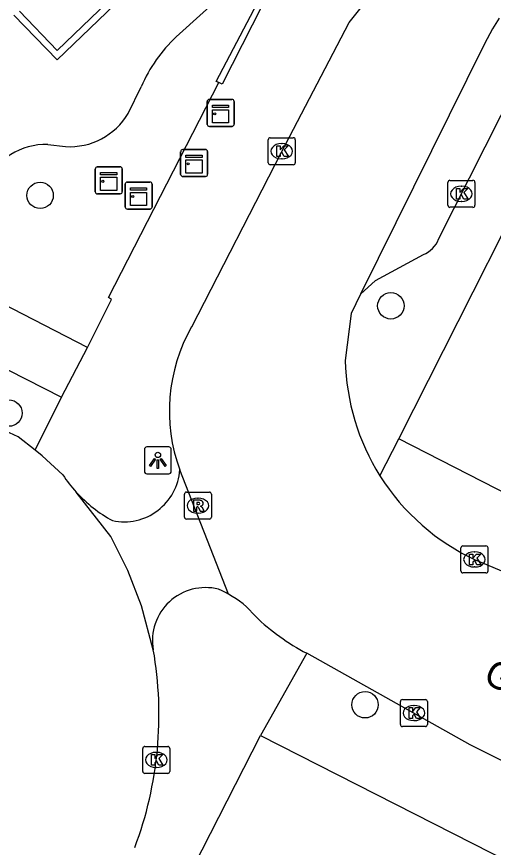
# Model space of a CAD drawing. Extents: x 160356 to 161355, y 381727 to 382845.
# Drawn here: x 161003.95 to 161021.61, y 382540.1 to 382570.89 of the extents above; entities that cross this region are included whole.
import ezdxf

# ---------------------------------------------------------------- set-up
doc = ezdxf.new("R2010")
doc.units = 0
for name, color, linetype in [('IMGEO_Boom', 7, 'Continuous'), ('IMGEO_Kast', 7, 'Continuous'), ('IMGEO_Kolk', 7, 'Continuous'), ('IMGEO_Lichtpunt', 7, 'Continuous'), ('IMGEO_Muur', 7, 'Continuous'), ('IMGEO_Openbare_ruimte_label', 7, 'Continuous'), ('IMGEO_Rijbaan_lokaal_open', 7, 'Continuous'), ('IMGEO_Rioolput', 7, 'Continuous'), ('IMGEO_Voetpad_open', 7, 'Continuous')]:
    doc.layers.add(name, color=color, linetype=linetype)

msp = doc.modelspace()

# ---------------------------------------------------------------- linework, layer by layer
at = {"layer": 'IMGEO_Boom'}
for centre in [(161004.822, 382564.267), (161017.814, 382560.174), (161003.667, 382556.199), (161016.857, 382545.39)]:
    msp.add_circle(centre, 0.489, dxfattribs=at)
at = {"layer": 'IMGEO_Kast'}
for p, q in [((161011.011, 382566.899), (161011.011, 382567.74)), ((161011.011, 382567.74), (161011.011, 382566.899)), ((161011.086, 382567.824), (161011.927, 382567.824)), ((161011.927, 382567.824), (161011.086, 382567.824)), ((161012.011, 382567.749), (161012.011, 382566.908)), ((161012.011, 382566.908), (161012.011, 382567.749)), ((161011.936, 382566.824), (161011.095, 382566.824)), ((161011.095, 382566.824), (161011.936, 382566.824)), ((161010.029, 382565.043), (161010.029, 382565.884)), ((161010.029, 382565.884), (161010.029, 382565.043)), ((161010.104, 382565.968), (161010.945, 382565.968)), ((161010.945, 382565.968), (161010.104, 382565.968)), ((161011.029, 382565.893), (161011.029, 382565.052)), ((161011.029, 382565.052), (161011.029, 382565.893)), ((161006.867, 382564.398), (161006.867, 382565.239)), ((161006.867, 382565.239), (161006.867, 382564.398)), ((161006.942, 382565.323), (161007.783, 382565.323)), ((161007.783, 382565.323), (161006.942, 382565.323)), ((161007.867, 382565.248), (161007.867, 382564.407)), ((161007.867, 382564.407), (161007.867, 382565.248)), ((161010.954, 382564.968), (161010.113, 382564.968)), ((161010.113, 382564.968), (161010.954, 382564.968)), ((161007.974, 382563.836), (161007.974, 382564.677)), ((161007.974, 382564.677), (161007.974, 382563.836)), ((161008.049, 382564.761), (161008.89, 382564.761)), ((161008.89, 382564.761), (161008.049, 382564.761)), ((161008.974, 382564.686), (161008.974, 382563.845)), ((161008.974, 382563.845), (161008.974, 382564.686)), ((161007.792, 382564.323), (161006.951, 382564.323)), ((161006.951, 382564.323), (161007.792, 382564.323)), ((161008.899, 382563.761), (161008.058, 382563.761)), ((161008.058, 382563.761), (161008.899, 382563.761))]:
    msp.add_line(p, q, dxfattribs=at)
for points in [[(161011.206, 382567.614), (161011.806, 382567.614), (161011.806, 382567.529), (161011.206, 382567.529), (161011.206, 382567.614)], [(161011.206, 382567.439), (161011.806, 382567.439), (161011.806, 382566.95), (161011.206, 382566.95), (161011.206, 382567.439)], [(161010.224, 382565.758), (161010.824, 382565.758), (161010.824, 382565.673), (161010.224, 382565.673), (161010.224, 382565.758)], [(161010.224, 382565.583), (161010.824, 382565.583), (161010.824, 382565.094), (161010.224, 382565.094), (161010.224, 382565.583)], [(161007.062, 382565.113), (161007.662, 382565.113), (161007.662, 382565.028), (161007.062, 382565.028), (161007.062, 382565.113)], [(161007.062, 382564.938), (161007.662, 382564.938), (161007.662, 382564.449), (161007.062, 382564.449), (161007.062, 382564.938)], [(161008.169, 382564.551), (161008.769, 382564.551), (161008.769, 382564.466), (161008.169, 382564.466), (161008.169, 382564.551)], [(161008.169, 382564.376), (161008.769, 382564.376), (161008.769, 382563.887), (161008.169, 382563.887), (161008.169, 382564.376)]]:
    msp.add_lwpolyline(points, dxfattribs=at)
for centre in [(161011.29, 382567.288), (161010.308, 382565.432), (161007.146, 382564.787), (161008.253, 382564.225)]:
    msp.add_circle(centre, 0.0377, dxfattribs=at)
for centre, start, end in [((161011.089, 382567.746), 92.4484, 184.2845), ((161011.089, 382567.746), 92.4484, 184.2845), ((161011.933, 382567.746), 2.4484, 94.2845), ((161011.933, 382567.746), 2.4484, 94.2845), ((161011.089, 382566.902), 182.4484, 274.2845), ((161011.089, 382566.902), 182.4484, 274.2845), ((161011.933, 382566.902), 272.4484, 4.2845), ((161011.933, 382566.902), 272.4484, 4.2845), ((161010.107, 382565.89), 92.4484, 184.2845), ((161010.107, 382565.89), 92.4484, 184.2845), ((161010.951, 382565.89), 2.4484, 94.2845), ((161010.951, 382565.89), 2.4484, 94.2845), ((161006.945, 382565.245), 92.4484, 184.2845), ((161006.945, 382565.245), 92.4484, 184.2845), ((161007.789, 382565.245), 2.4484, 94.2845), ((161007.789, 382565.245), 2.4484, 94.2845), ((161010.107, 382565.046), 182.4484, 274.2845), ((161010.107, 382565.046), 182.4484, 274.2845), ((161010.951, 382565.046), 272.4484, 4.2845), ((161010.951, 382565.046), 272.4484, 4.2845), ((161008.052, 382564.683), 92.4484, 184.2845), ((161008.052, 382564.683), 92.4484, 184.2845), ((161008.896, 382564.683), 2.4484, 94.2845), ((161008.896, 382564.683), 2.4484, 94.2845), ((161006.945, 382564.401), 182.4484, 274.2845), ((161006.945, 382564.401), 182.4484, 274.2845), ((161007.789, 382564.401), 272.4484, 4.2845), ((161007.789, 382564.401), 272.4484, 4.2845), ((161008.052, 382563.839), 182.4484, 274.2845), ((161008.052, 382563.839), 182.4484, 274.2845), ((161008.896, 382563.839), 272.4484, 4.2845), ((161008.896, 382563.839), 272.4484, 4.2845)]:
    msp.add_arc(centre, 0.0779, start, end, dxfattribs=at)
at = {"layer": 'IMGEO_Kolk'}
for p, q in [((161013.348, 382566.404), (161014.2, 382566.404)), ((161013.273, 382565.478), (161013.273, 382566.33)), ((161013.761, 382566.184), (161013.786, 382566.184)), ((161014.274, 382566.33), (161014.274, 382565.478)), ((161013.784, 382565.624), (161013.759, 382565.624)), ((161014.2, 382565.404), (161013.348, 382565.404)), ((161019.928, 382563.898), (161019.928, 382564.75)), ((161020.003, 382564.824), (161020.855, 382564.824)), ((161020.416, 382564.604), (161020.441, 382564.604)), ((161020.929, 382564.75), (161020.929, 382563.898)), ((161020.439, 382564.044), (161020.414, 382564.044)), ((161020.855, 382563.824), (161020.003, 382563.824)), ((161020.411, 382550.349), (161020.411, 382551.201)), ((161020.486, 382551.275), (161021.338, 382551.275)), ((161020.899, 382551.055), (161020.924, 382551.055)), ((161021.412, 382551.201), (161021.412, 382550.349)), ((161020.922, 382550.495), (161020.897, 382550.495)), ((161021.338, 382550.275), (161020.486, 382550.275)), ((161018.167, 382544.656), (161018.167, 382545.508)), ((161018.242, 382545.582), (161019.094, 382545.582)), ((161019.168, 382545.508), (161019.168, 382544.656)), ((161018.655, 382545.362), (161018.68, 382545.362)), ((161019.094, 382544.582), (161018.242, 382544.582)), ((161018.678, 382544.802), (161018.653, 382544.802)), ((161008.626, 382542.92), (161008.626, 382543.772)), ((161008.701, 382543.846), (161009.553, 382543.846)), ((161009.114, 382543.626), (161009.139, 382543.626)), ((161009.627, 382543.772), (161009.627, 382542.92)), ((161009.137, 382543.066), (161009.112, 382543.066)), ((161009.553, 382542.846), (161008.701, 382542.846))]:
    msp.add_line(p, q, dxfattribs=at)
for points in [[(161013.348, 382566.404), (161014.2, 382566.404)], [(161013.273, 382565.478), (161013.273, 382566.33)], [(161013.594, 382566.104), (161013.717, 382566.104), (161013.717, 382565.953), (161013.847, 382566.104), (161014.011, 382566.104), (161013.865, 382565.953), (161014.018, 382565.704), (161013.866, 382565.704), (161013.781, 382565.868), (161013.717, 382565.801), (161013.717, 382565.704), (161013.594, 382565.704), (161013.594, 382566.104)], [(161014.274, 382566.33), (161014.274, 382565.478)], [(161014.2, 382565.404), (161013.348, 382565.404)], [(161019.928, 382563.898), (161019.928, 382564.75)], [(161020.003, 382564.824), (161020.855, 382564.824)], [(161020.929, 382564.75), (161020.929, 382563.898)], [(161020.249, 382564.524), (161020.372, 382564.524), (161020.372, 382564.373), (161020.502, 382564.524), (161020.666, 382564.524), (161020.52, 382564.373), (161020.673, 382564.124), (161020.521, 382564.124), (161020.436, 382564.288), (161020.372, 382564.221), (161020.372, 382564.124), (161020.249, 382564.124), (161020.249, 382564.524)], [(161020.855, 382563.824), (161020.003, 382563.824)], [(161020.411, 382550.349), (161020.411, 382551.201)], [(161020.486, 382551.275), (161021.338, 382551.275)], [(161021.412, 382551.201), (161021.412, 382550.349)], [(161020.732, 382550.975), (161020.855, 382550.975), (161020.855, 382550.824), (161020.985, 382550.975), (161021.149, 382550.975), (161021.003, 382550.824), (161021.156, 382550.575), (161021.004, 382550.575), (161020.919, 382550.739), (161020.855, 382550.672), (161020.855, 382550.575), (161020.732, 382550.575), (161020.732, 382550.975)], [(161021.338, 382550.275), (161020.486, 382550.275)], [(161018.167, 382544.656), (161018.167, 382545.508)], [(161018.242, 382545.582), (161019.094, 382545.582)], [(161019.168, 382545.508), (161019.168, 382544.656)], [(161018.488, 382545.282), (161018.611, 382545.282), (161018.611, 382545.131), (161018.741, 382545.282), (161018.905, 382545.282), (161018.759, 382545.131), (161018.912, 382544.882), (161018.76, 382544.882), (161018.675, 382545.046), (161018.611, 382544.979), (161018.611, 382544.882), (161018.488, 382544.882), (161018.488, 382545.282)], [(161019.094, 382544.582), (161018.242, 382544.582)], [(161008.626, 382542.92), (161008.626, 382543.772)], [(161008.701, 382543.846), (161009.553, 382543.846)], [(161009.627, 382543.772), (161009.627, 382542.92)], [(161008.947, 382543.546), (161009.07, 382543.546), (161009.07, 382543.395), (161009.2, 382543.546), (161009.364, 382543.546), (161009.218, 382543.395), (161009.371, 382543.146), (161009.219, 382543.146), (161009.134, 382543.31), (161009.07, 382543.243), (161009.07, 382543.146), (161008.947, 382543.146), (161008.947, 382543.546)], [(161009.553, 382542.846), (161008.701, 382542.846)]]:
    msp.add_lwpolyline(points, dxfattribs=at)
for centre, start, end in [((161013.35, 382566.328), 91.552, 178.448), ((161013.35, 382566.328), 91.552, 178.448), ((161014.198, 382566.328), 1.552, 88.448), ((161014.198, 382566.328), 1.552, 88.448), ((161013.35, 382565.48), 181.552, 268.448), ((161013.35, 382565.48), 181.552, 268.448), ((161014.198, 382565.48), 271.552, 358.448), ((161014.198, 382565.48), 271.552, 358.448), ((161020.005, 382564.748), 91.552, 178.448), ((161020.005, 382564.748), 91.552, 178.448), ((161020.853, 382564.748), 1.552, 88.448), ((161020.853, 382564.748), 1.552, 88.448), ((161020.005, 382563.9), 181.552, 268.448), ((161020.005, 382563.9), 181.552, 268.448), ((161020.853, 382563.9), 271.552, 358.448), ((161020.853, 382563.9), 271.552, 358.448), ((161020.488, 382551.199), 91.552, 178.448), ((161020.488, 382551.199), 91.552, 178.448), ((161021.336, 382551.199), 1.552, 88.448), ((161021.336, 382551.199), 1.552, 88.448), ((161020.488, 382550.351), 181.552, 268.448), ((161020.488, 382550.351), 181.552, 268.448), ((161021.336, 382550.351), 271.552, 358.448), ((161021.336, 382550.351), 271.552, 358.448), ((161018.244, 382545.506), 91.552, 178.448), ((161018.244, 382545.506), 91.552, 178.448), ((161019.092, 382545.506), 1.552, 88.448), ((161019.092, 382545.506), 1.552, 88.448), ((161018.244, 382544.658), 181.552, 268.448), ((161018.244, 382544.658), 181.552, 268.448), ((161019.092, 382544.658), 271.552, 358.448), ((161019.092, 382544.658), 271.552, 358.448), ((161008.703, 382543.77), 91.552, 178.448), ((161008.703, 382543.77), 91.552, 178.448), ((161009.551, 382543.77), 1.552, 88.448), ((161009.551, 382543.77), 1.552, 88.448), ((161008.703, 382542.922), 181.552, 268.448), ((161008.703, 382542.922), 181.552, 268.448), ((161009.551, 382542.922), 271.552, 358.448), ((161009.551, 382542.922), 271.552, 358.448)]:
    msp.add_arc(centre, 0.0765, start, end, dxfattribs=at)
for centre, major_axis, ratio, start_param, end_param in [((161013.76, 382565.904), (-0.387, 0.002), 0.722429, 4.712389, 7.853982), ((161013.785, 382565.904), (-0.39, 0.002), 0.717154, 1.570796, 4.712389), ((161020.415, 382564.324), (-0.387, 0.002), 0.722429, 4.712389, 7.853982), ((161020.44, 382564.324), (-0.39, 0.002), 0.717154, 1.570796, 4.712389), ((161020.898, 382550.775), (-0.387, 0.002), 0.722429, 4.712389, 7.853982), ((161020.923, 382550.775), (-0.39, 0.002), 0.717154, 1.570796, 4.712389), ((161018.654, 382545.082), (-0.387, 0.002), 0.722429, 4.712389, 7.853982), ((161018.679, 382545.082), (-0.39, 0.002), 0.717154, 1.570796, 4.712389), ((161009.113, 382543.346), (-0.387, 0.002), 0.722429, 4.712389, 7.853982), ((161009.138, 382543.346), (-0.39, 0.002), 0.717154, 1.570796, 4.712389)]:
    msp.add_ellipse(centre, major_axis=major_axis, ratio=ratio, start_param=start_param, end_param=end_param, dxfattribs=at)
at = {"layer": 'IMGEO_Lichtpunt'}
for p, q in [((161008.686, 382554.85), (161008.686, 382554.043)), ((161008.686, 382554.85), (161008.686, 382554.043)), ((161009.588, 382554.945), (161008.78, 382554.945)), ((161009.588, 382554.945), (161008.78, 382554.945)), ((161009.682, 382554.043), (161009.682, 382554.85)), ((161009.682, 382554.043), (161009.682, 382554.85)), ((161008.78, 382553.949), (161009.588, 382553.949)), ((161008.78, 382553.949), (161009.588, 382553.949))]:
    msp.add_line(p, q, dxfattribs=at)
for points in [[(161009.06, 382554.514), (161009.099, 382554.486), (161008.911, 382554.224), (161008.873, 382554.251), (161009.06, 382554.514)], [(161009.162, 382554.466), (161009.209, 382554.466), (161009.209, 382554.144), (161009.162, 382554.144), (161009.162, 382554.466)], [(161009.272, 382554.486), (161009.31, 382554.513), (161009.497, 382554.251), (161009.458, 382554.223), (161009.272, 382554.486)]]:
    msp.add_lwpolyline(points, dxfattribs=at)
msp.add_circle((161009.185, 382554.648), 0.0994, dxfattribs=at)
for centre, start, end in [((161008.78, 382554.85), 90, 180), ((161008.78, 382554.85), 90, 180), ((161009.588, 382554.85), 0, 90), ((161009.588, 382554.85), 0, 90), ((161008.78, 382554.043), 180, 270), ((161008.78, 382554.043), 180, 270), ((161009.588, 382554.043), 270, 0), ((161009.588, 382554.043), 270, 360)]:
    msp.add_arc(centre, 0.0946, start, end, dxfattribs=at)
at = {"layer": 'IMGEO_Muur'}
for points in [[(161013.378, 382576.912), (161005.451, 382569.293), (161003.853, 382570.944)], [(161004.054, 382571.089), (161005.455, 382569.633), (161013.198, 382577.08), (161013.378, 382576.912)], [(161011.447, 382568.444), (161011.346, 382568.485), (161013.259, 382572.142), (161013.42, 382572.043)], [(161013.42, 382572.043), (161011.571, 382568.394), (161011.447, 382568.444)]]:
    msp.add_lwpolyline(points, dxfattribs=at)
at = {"layer": 'IMGEO_Rijbaan_lokaal_open'}
for points in [[(161010.437, 382559.396), (161013.759, 382565.872), (161016.265, 382570.678), (161017.113, 382571.74), (161018.246, 382572.995), (161022.827, 382576.939), (161022.938, 382577.044)], [(161021.827, 382570.839), (161021.585, 382570.439), (161021.281, 382569.889), (161016.688, 382560.602)], [(161016.688, 382560.602), (161016.343, 382559.889), (161016.128, 382558.149)], [(161004.643, 382554.826), (161004.015, 382555.324), (161003.53, 382555.537), (161003.168, 382555.734)], [(161005.665, 382553.906), (161004.903, 382554.62), (161004.643, 382554.826)], [(161011.801, 382549.49), (161009.997, 382554.094)], [(161009.015, 382547.43), (161008.573, 382549.055), (161008.076, 382550.368), (161007.444, 382551.622), (161006.16, 382553.271)], [(161046.321, 382537.865), (161022.685, 382550.014), (161020.983, 382550.741)], [(161043.594, 382532.527), (161020.756, 382543.905), (161014.7, 382547.299)]]:
    msp.add_lwpolyline(points, dxfattribs=at)
for centre, radius, start, end in [((161015.909, 382556.273), 6.301, 150.2844, 200.2276), ((161024.479, 382558.323), 8.353, 181.1913, 212.1875), ((161007.929, 382554.243), 2.074, 258.2368, 355.8774), ((161009.977, 382556.757), 5.169, 213.4709, 222.4039), ((161024.469, 382558.322), 8.344, 212.2209, 245.3051), ((161009.99, 382556.759), 5.18, 222.3198, 241.3432), ((161010.947, 382547.77), 1.962, 75.8705, 189.9693), ((161010.154, 382546.573), 3.35, 60.5443, 67.678), ((161010.035, 382546.315), 3.633, 40.3615, 60.9104), ((161018.386, 382554.406), 8.006, 225.7821, 242.5845), ((160995.338, 382545.016), 13.889, 339.2898, 10.0111)]:
    msp.add_arc(centre, radius, start, end, dxfattribs=at)
at = {"layer": 'IMGEO_Rioolput'}
for p, q in [((161010.167, 382552.342), (161010.167, 382553.194)), ((161010.242, 382553.268), (161011.094, 382553.268)), ((161011.168, 382553.194), (161011.168, 382552.342)), ((161010.655, 382553.048), (161010.68, 382553.048)), ((161011.094, 382552.268), (161010.242, 382552.268)), ((161010.678, 382552.488), (161010.653, 382552.488))]:
    msp.add_line(p, q, dxfattribs=at)
for points in [[(161010.167, 382552.342), (161010.167, 382553.194)], [(161010.242, 382553.268), (161011.094, 382553.268)], [(161011.168, 382553.194), (161011.168, 382552.342)], [(161010.756, 382552.966), (161010.504, 382552.968), (161010.504, 382552.568)], [(161010.682, 382552.887), (161010.628, 382552.887), (161010.628, 382552.806)], [(161010.504, 382552.568), (161010.628, 382552.568), (161010.628, 382552.73), (161010.639, 382552.73)], [(161010.628, 382552.806), (161010.68, 382552.806)], [(161010.686, 382552.701), (161010.757, 382552.568), (161010.897, 382552.568), (161010.832, 382552.694)], [(161011.094, 382552.268), (161010.242, 382552.268)]]:
    msp.add_lwpolyline(points, dxfattribs=at)
for centre, radius, start, end in [((161010.244, 382553.192), 0.0765, 91.552, 178.448), ((161010.244, 382553.192), 0.0765, 91.552, 178.448), ((161011.092, 382553.192), 0.0765, 1.552, 88.448), ((161011.092, 382553.192), 0.0765, 1.552, 88.448), ((161010.688, 382552.791), 0.0964, 77.0061, 93.1865), ((161010.702, 382552.848), 0.0378, 276.6634, 79.6772), ((161010.755, 382552.856), 0.109, 350.3612, 89.416), ((161010.638, 382552.677), 0.0533, 26.0293, 88.6989), ((161010.664, 382552.995), 0.19, 274.7715, 282.9687), ((161010.753, 382552.856), 0.112, 277.5842, 350.9817), ((161010.737, 382552.641), 0.108, 29.5134, 73.7905), ((161010.244, 382552.344), 0.0765, 181.552, 268.448), ((161010.244, 382552.344), 0.0765, 181.552, 268.448), ((161011.092, 382552.344), 0.0765, 271.552, 358.448), ((161011.092, 382552.344), 0.0765, 271.552, 358.448)]:
    msp.add_arc(centre, radius, start, end, dxfattribs=at)
for centre, major_axis, ratio, start_param, end_param in [((161010.654, 382552.768), (-0.387, 0.002), 0.722429, 4.712389, 7.853982), ((161010.679, 382552.768), (-0.39, 0.002), 0.717154, 1.570796, 4.712389)]:
    msp.add_ellipse(centre, major_axis=major_axis, ratio=ratio, start_param=start_param, end_param=end_param, dxfattribs=at)
at = {"layer": 'IMGEO_Voetpad_open'}
for points in [[(161009.864, 382570.144), (161012.613, 382572.635)], [(161019.582, 382562.645), (161023.033, 382569.483)], [(161006.583, 382558.627), (160996.244, 382563.958), (160991.882, 382567.364), (160990.257, 382568.875)], [(161006.583, 382558.627), (161007.465, 382560.409), (161007.353, 382560.48), (161011.447, 382568.444)], [(161008.083, 382567.303), (161008.571, 382568.294)], [(161018.106, 382555.249), (161024.709, 382568.319)], [(161005.104, 382566.157), (161005.764, 382566.074)], [(161016.688, 382560.602), (161017.247, 382561.112), (161019.022, 382562.073)], [(161001.601, 382558.677), (161001.658, 382558.801), (161005.617, 382556.784)], [(161005.617, 382556.784), (161006.583, 382558.627)], [(161004.643, 382554.826), (161005.617, 382556.784)], [(161017.41, 382553.873), (161018.106, 382555.249)], [(161075.531, 382525.837), (161018.106, 382555.249)], [(161014.7, 382547.299), (161012.985, 382544.253)], [(160994.735, 382508.495), (161000, 382518.799), (161012.985, 382544.253)], [(161012.985, 382544.253), (161099.929, 382500), (161108.683, 382495.516), (161172.317, 382462.918), (161181.334, 382458.271)]]:
    msp.add_lwpolyline(points, dxfattribs=at)
for centre, radius, start, end in [((161013.698, 382566.087), 5.582, 133.3859, 156.7133), ((161005.918, 382568.586), 2.516, 266.4895, 329.355), ((161005.062, 382563.608), 2.549, 89.066, 153.6695), ((161018.627, 382563.02), 1.026, 292.6377, 338.577)]:
    msp.add_arc(centre, radius, start, end, dxfattribs=at)

# ---------------------------------------------------------------- texts
at = {"layer": 'IMGEO_Openbare_ruimte_label'}
msp.add_text('Guido Gezellestraat', height=1, rotation=332.9483, dxfattribs=at).set_placement((161021.183, 382546.25))

doc.saveas('drawing.dxf')
